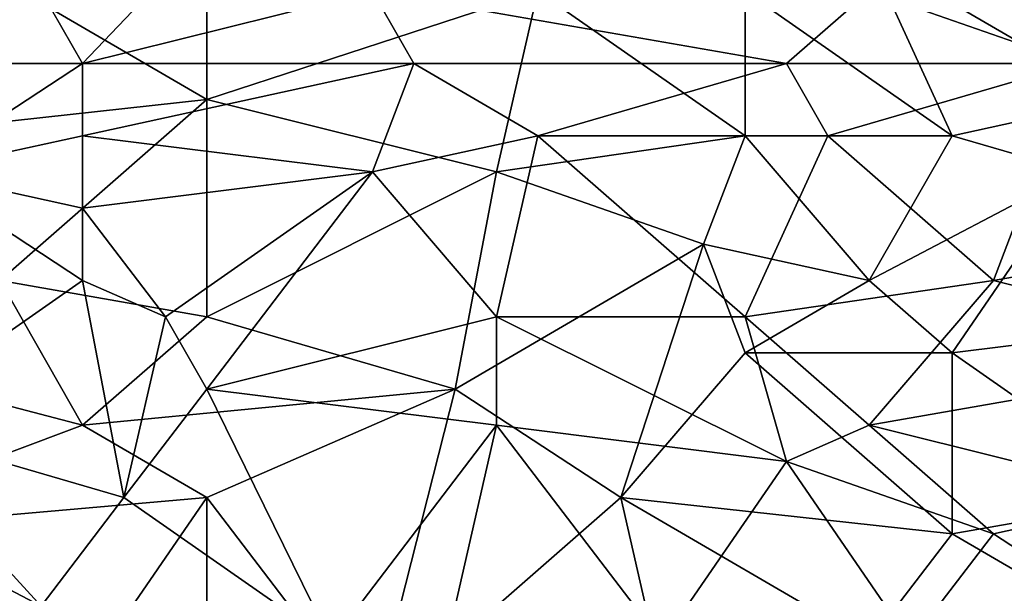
# Model space of a CAD drawing. Extents: x -161 to 11, y -10 to 160.
# Tile 303 of 499: x 0.4901 to 0.5964, y -0.2832 to -0.2212. Entities that reach past the tile are written whole.
import ezdxf

# ---------------------------------------------------------------- set-up
doc = ezdxf.new("R2010")
doc.units = 0
doc.header["$MEASUREMENT"] = 0
doc.layers.get('0').update_dxf_attribs({"linetype": 'CONTINUOUS'})

msp = doc.modelspace()

# ---------------------------------------------------------------- linework, layer by layer
for points in [[(0.51921, -0.20253, 0.39678), (0.49238, -0.21815, 0.39435), (0.49685, -0.22596, 0.39342)], [(0.51921, -0.20253, 0.39678), (0.49685, -0.22596, 0.39342), (0.52815, -0.21815, 0.39505)], [(0.51026, -0.22987, 0.26696), (0.4745, -0.23378, 0.26685), (0.48344, -0.21424, 0.26698)], [(0.48344, -0.21424, 0.26698), (0.51026, -0.21815, 0.26702), (0.51026, -0.22987, 0.26696)], [(0.56839, -0.21815, 0.26727), (0.5818, -0.21424, 0.26734), (0.59074, -0.23378, 0.26723)], [(0.59968, -0.21424, 0.26739), (0.60863, -0.22987, 0.26732), (0.5818, -0.21424, 0.26734)], [(0.60863, -0.22987, 0.26732), (0.59074, -0.23378, 0.26723), (0.5818, -0.21424, 0.26734)], [(0.47002, -0.22596, 0.39292), (0.49238, -0.21815, 0.39435), (0.46108, -0.21815, 0.39359)], [(0.47002, -0.22596, 0.39292), (0.49685, -0.22596, 0.39342), (0.49238, -0.21815, 0.39435)], [(0.53262, -0.22596, 0.39408), (0.52815, -0.21815, 0.39505), (0.49685, -0.22596, 0.39342)], [(0.54603, -0.21815, 0.26717), (0.51026, -0.22987, 0.26696), (0.51026, -0.21815, 0.26702)], [(0.51026, -0.22987, 0.26696), (0.54603, -0.21815, 0.26717), (0.54156, -0.23768, 0.26701)], [(0.57286, -0.22596, 0.39475), (0.5818, -0.21815, 0.39601), (0.52815, -0.21815, 0.39505)], [(0.57286, -0.22596, 0.39475), (0.52815, -0.21815, 0.39505), (0.53262, -0.22596, 0.39408)], [(0.56839, -0.23378, 0.26715), (0.54156, -0.23768, 0.26701), (0.54603, -0.21815, 0.26717)], [(0.56839, -0.21815, 0.26727), (0.56839, -0.23378, 0.26715), (0.54603, -0.21815, 0.26717)], [(0.59074, -0.23378, 0.26723), (0.56839, -0.23378, 0.26715), (0.56839, -0.21815, 0.26727)], [(0.60416, -0.22596, 0.39527), (0.5818, -0.21815, 0.39601), (0.57286, -0.22596, 0.39475)], [(0.5818, -0.21815, 0.39601), (0.60416, -0.22596, 0.39527), (0.60863, -0.21815, 0.39644)], [(0.49685, -0.22596, 0.39342), (0.47002, -0.22596, 0.39292), (0.47897, -0.23768, 0.39155)], [(0.49685, -0.23378, 0.3924), (0.49685, -0.22596, 0.39342), (0.47897, -0.23768, 0.39155)], [(0.53262, -0.22596, 0.39408), (0.49685, -0.22596, 0.39342), (0.49685, -0.23378, 0.3924)], [(0.52815, -0.23768, 0.39233), (0.53262, -0.22596, 0.39408), (0.49685, -0.23378, 0.3924)], [(0.53262, -0.22596, 0.39408), (0.52815, -0.23768, 0.39233), (0.54603, -0.23378, 0.39316)], [(0.54603, -0.23378, 0.39316), (0.57286, -0.22596, 0.39475), (0.53262, -0.22596, 0.39408)], [(0.57733, -0.23378, 0.39366), (0.57286, -0.22596, 0.39475), (0.54603, -0.23378, 0.39316)], [(0.57286, -0.22596, 0.39475), (0.57733, -0.23378, 0.39366), (0.60416, -0.22596, 0.39527)], [(0.59521, -0.2494, 0.3914), (0.60416, -0.22596, 0.39527), (0.57733, -0.23378, 0.39366)], [(0.61757, -0.24549, 0.39232), (0.60416, -0.22596, 0.39527), (0.59521, -0.2494, 0.3914)], [(0.48791, -0.2494, 0.26672), (0.4745, -0.23378, 0.26685), (0.51026, -0.22987, 0.26696)], [(0.48791, -0.2494, 0.26672), (0.51026, -0.22987, 0.26696), (0.51026, -0.25331, 0.26669)], [(0.54156, -0.23768, 0.26701), (0.51026, -0.25331, 0.26669), (0.51026, -0.22987, 0.26696)], [(0.59074, -0.23378, 0.26723), (0.60863, -0.22987, 0.26732), (0.60416, -0.23768, 0.26723)], [(0.47897, -0.23768, 0.39155), (0.49685, -0.24159, 0.39129), (0.49685, -0.23378, 0.3924)], [(0.49685, -0.23378, 0.3924), (0.49685, -0.24159, 0.39129), (0.52815, -0.23768, 0.39233)], [(0.54603, -0.23378, 0.39316), (0.52815, -0.23768, 0.39233), (0.54156, -0.25331, 0.39011)], [(0.54156, -0.23768, 0.26701), (0.56839, -0.23378, 0.26715), (0.56392, -0.24549, 0.26698)], [(0.56839, -0.25331, 0.39041), (0.54603, -0.23378, 0.39316), (0.54156, -0.25331, 0.39011)], [(0.56839, -0.25331, 0.39041), (0.57733, -0.23378, 0.39366), (0.54603, -0.23378, 0.39316)], [(0.5818, -0.2494, 0.26698), (0.56392, -0.24549, 0.26698), (0.56839, -0.23378, 0.26715)], [(0.5818, -0.2494, 0.26698), (0.56839, -0.23378, 0.26715), (0.59074, -0.23378, 0.26723)], [(0.57733, -0.23378, 0.39366), (0.56839, -0.25331, 0.39041), (0.59521, -0.2494, 0.3914)], [(0.60416, -0.23768, 0.26723), (0.5818, -0.2494, 0.26698), (0.59074, -0.23378, 0.26723)], [(0.47897, -0.23768, 0.39155), (0.4745, -0.26503, 0.38758), (0.49685, -0.2494, 0.39015)], [(0.47897, -0.23768, 0.39155), (0.49685, -0.2494, 0.39015), (0.49685, -0.24159, 0.39129)], [(0.52815, -0.23768, 0.39233), (0.49685, -0.24159, 0.39129), (0.50579, -0.25331, 0.38972)], [(0.52815, -0.23768, 0.39233), (0.50579, -0.25331, 0.38972), (0.51026, -0.26112, 0.38859)], [(0.54156, -0.23768, 0.26701), (0.53709, -0.26112, 0.26662), (0.51026, -0.25331, 0.26669)], [(0.54156, -0.25331, 0.39011), (0.52815, -0.23768, 0.39233), (0.51026, -0.26112, 0.38859)], [(0.56392, -0.24549, 0.26698), (0.53709, -0.26112, 0.26662), (0.54156, -0.23768, 0.26701)], [(0.5818, -0.2494, 0.26698), (0.60416, -0.23768, 0.26723), (0.59074, -0.25721, 0.26685)], [(0.62204, -0.25331, 0.26701), (0.59074, -0.25721, 0.26685), (0.60416, -0.23768, 0.26723)], [(0.50579, -0.25331, 0.38972), (0.49685, -0.24159, 0.39129), (0.49685, -0.2494, 0.39015)], [(0.53709, -0.26112, 0.26662), (0.56392, -0.24549, 0.26698), (0.55497, -0.27284, 0.26633)], [(0.56839, -0.25721, 0.26678), (0.55497, -0.27284, 0.26633), (0.56392, -0.24549, 0.26698)], [(0.56839, -0.25721, 0.26678), (0.56392, -0.24549, 0.26698), (0.5818, -0.2494, 0.26698)], [(0.62651, -0.25721, 0.39045), (0.61757, -0.24549, 0.39232), (0.59521, -0.2494, 0.3914)], [(0.45214, -0.25331, 0.26656), (0.48791, -0.2494, 0.26672), (0.49685, -0.26503, 0.26646)], [(0.50132, -0.27284, 0.38663), (0.49685, -0.2494, 0.39015), (0.4745, -0.26503, 0.38758)], [(0.51026, -0.25331, 0.26669), (0.49685, -0.26503, 0.26646), (0.48791, -0.2494, 0.26672)], [(0.49685, -0.2494, 0.39015), (0.50132, -0.27284, 0.38663), (0.50579, -0.25331, 0.38972)], [(0.5818, -0.26503, 0.38865), (0.59521, -0.2494, 0.3914), (0.56839, -0.25331, 0.39041)], [(0.5818, -0.2494, 0.26698), (0.59074, -0.25721, 0.26685), (0.56839, -0.25721, 0.26678)], [(0.59521, -0.2494, 0.3914), (0.5818, -0.26503, 0.38865), (0.62651, -0.25721, 0.39045)], [(0.49685, -0.26503, 0.26646), (0.46555, -0.27674, 0.26612), (0.45214, -0.25331, 0.26656)], [(0.51026, -0.25331, 0.26669), (0.53709, -0.26112, 0.26662), (0.49685, -0.26503, 0.26646)], [(0.50579, -0.25331, 0.38972), (0.50132, -0.27284, 0.38663), (0.51026, -0.26112, 0.38859)], [(0.54156, -0.26503, 0.38828), (0.54156, -0.25331, 0.39011), (0.51026, -0.26112, 0.38859)], [(0.57286, -0.26893, 0.38785), (0.56839, -0.25331, 0.39041), (0.54156, -0.25331, 0.39011)], [(0.57286, -0.26893, 0.38785), (0.54156, -0.25331, 0.39011), (0.54156, -0.26503, 0.38828)], [(0.56839, -0.25331, 0.39041), (0.57286, -0.26893, 0.38785), (0.5818, -0.26503, 0.38865)], [(0.59074, -0.25721, 0.26685), (0.62204, -0.25331, 0.26701), (0.6131, -0.27284, 0.26649)], [(0.55497, -0.27284, 0.26633), (0.56839, -0.25721, 0.26678), (0.59074, -0.27674, 0.26633)], [(0.59074, -0.25721, 0.26685), (0.59074, -0.27674, 0.26633), (0.56839, -0.25721, 0.26678)], [(0.6131, -0.27284, 0.38754), (0.62651, -0.25721, 0.39045), (0.5818, -0.26503, 0.38865)], [(0.6131, -0.27284, 0.26649), (0.59074, -0.27674, 0.26633), (0.59074, -0.25721, 0.26685)], [(0.49685, -0.26503, 0.26646), (0.53709, -0.26112, 0.26662), (0.51026, -0.27284, 0.26626)], [(0.52368, -0.28846, 0.3842), (0.51026, -0.26112, 0.38859), (0.50132, -0.27284, 0.38663)], [(0.51026, -0.26112, 0.38859), (0.52368, -0.28846, 0.3842), (0.54156, -0.26503, 0.38828)], [(0.52815, -0.29628, 0.26555), (0.51026, -0.27284, 0.26626), (0.53709, -0.26112, 0.26662)], [(0.55497, -0.27284, 0.26633), (0.52815, -0.29628, 0.26555), (0.53709, -0.26112, 0.26662)], [(0.49685, -0.26503, 0.26646), (0.51026, -0.27284, 0.26626), (0.46555, -0.27674, 0.26612)], [(0.4745, -0.26503, 0.38758), (0.47002, -0.27284, 0.38632), (0.49238, -0.28456, 0.38464)], [(0.4745, -0.26503, 0.38758), (0.49238, -0.28456, 0.38464), (0.50132, -0.27284, 0.38663)], [(0.53709, -0.28456, 0.38494), (0.54156, -0.26503, 0.38828), (0.52368, -0.28846, 0.3842)], [(0.55945, -0.28846, 0.3843), (0.54156, -0.26503, 0.38828), (0.53709, -0.28456, 0.38494)], [(0.57286, -0.26893, 0.38785), (0.54156, -0.26503, 0.38828), (0.55945, -0.28846, 0.3843)], [(0.59521, -0.27674, 0.3867), (0.5818, -0.26503, 0.38865), (0.57286, -0.26893, 0.38785)], [(0.5818, -0.26503, 0.38865), (0.59521, -0.27674, 0.3867), (0.6131, -0.27284, 0.38754)], [(0.58627, -0.28846, 0.38451), (0.57286, -0.26893, 0.38785), (0.55945, -0.28846, 0.3843)], [(0.59521, -0.27674, 0.3867), (0.57286, -0.26893, 0.38785), (0.58627, -0.28846, 0.38451)], [(0.46555, -0.27674, 0.26612), (0.51026, -0.27284, 0.26626), (0.49685, -0.29237, 0.26567)], [(0.49238, -0.28456, 0.38464), (0.47002, -0.27284, 0.38632), (0.46555, -0.28456, 0.38439)], [(0.52368, -0.28846, 0.3842), (0.50132, -0.27284, 0.38663), (0.49238, -0.28456, 0.38464)], [(0.51026, -0.28846, 0.2658), (0.49685, -0.29237, 0.26567), (0.51026, -0.27284, 0.26626)], [(0.52815, -0.29628, 0.26555), (0.51026, -0.28846, 0.2658), (0.51026, -0.27284, 0.26626)], [(0.52815, -0.29628, 0.26555), (0.55497, -0.27284, 0.26633), (0.55945, -0.29237, 0.26576)], [(0.59074, -0.27674, 0.26633), (0.5818, -0.28846, 0.26595), (0.55497, -0.27284, 0.26633)], [(0.5818, -0.28846, 0.26595), (0.55945, -0.29237, 0.26576), (0.55497, -0.27284, 0.26633)], [(0.59074, -0.27674, 0.26633), (0.6131, -0.27284, 0.26649), (0.61757, -0.29237, 0.26587)], [(0.6131, -0.28846, 0.38466), (0.6131, -0.27284, 0.38754), (0.59521, -0.27674, 0.3867)], [(0.49685, -0.29237, 0.26567), (0.46555, -0.29237, 0.26567), (0.46555, -0.27674, 0.26612)], [(0.5818, -0.28846, 0.26595), (0.59074, -0.27674, 0.26633), (0.61757, -0.29237, 0.26587)], [(0.59521, -0.27674, 0.3867), (0.58627, -0.28846, 0.38451), (0.6131, -0.28846, 0.38466)]]:
    msp.add_3dface(points)

doc.saveas('drawing.dxf')
